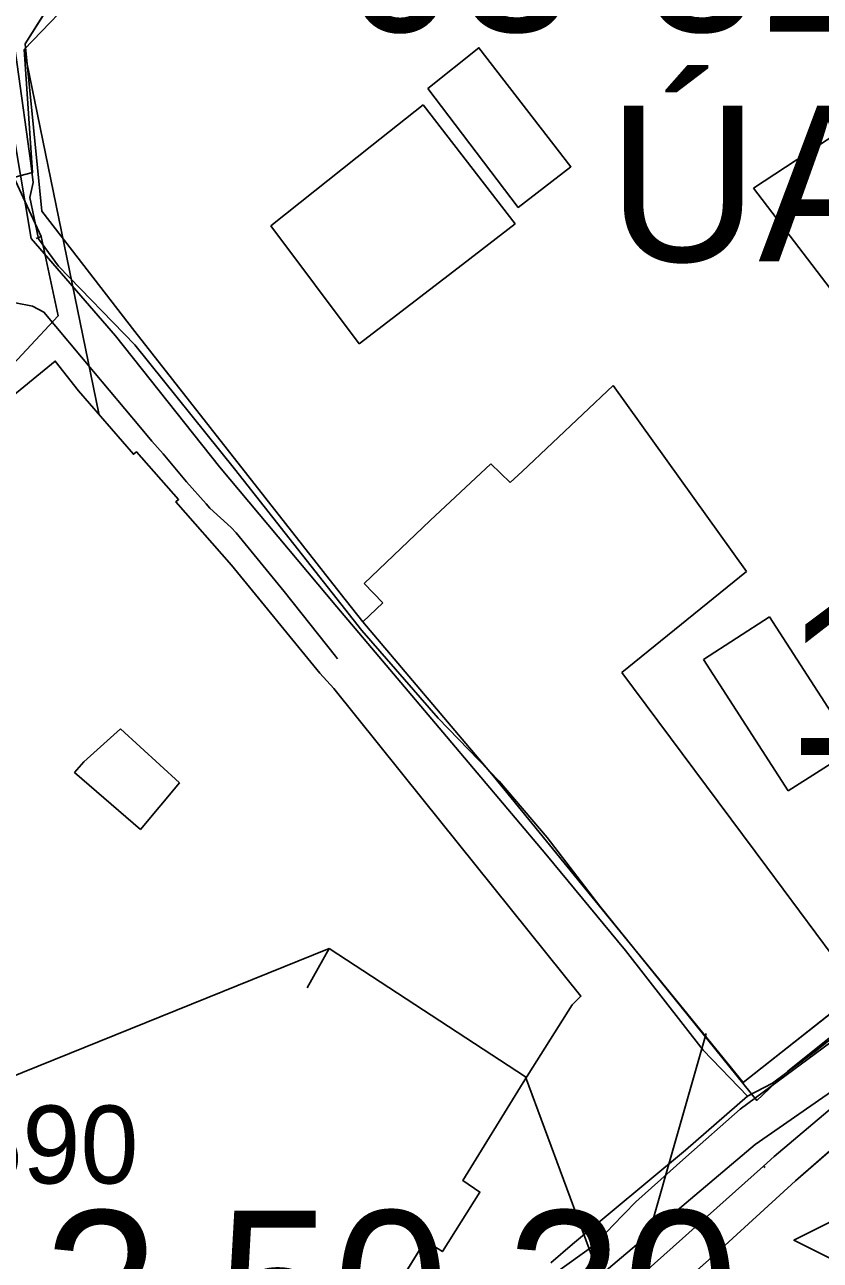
# Model space of a CAD drawing. Extents: x -690419 to -685080, y -987825 to -981190.
# Drawn here: x -687295.6 to -687244.6, y -985571 to -985491.7 of the extents above; entities that cross this region are included whole.
import ezdxf

# ---------------------------------------------------------------- set-up
doc = ezdxf.new("R2010")
doc.units = 0
for name, color, linetype in [('_DOPLNĚK BUDOVY', 7, 'Continuous'), ('Archeologická naleziště (S) - popis', 7, 'Continuous'), ('Architektonicky cenná stavba', 7, 'Continuous'), ('BPEJ I-II ochrana', 7, 'Continuous'), ('Docházková izochrona BUS (S)', 7, 'Continuous'), ('Elektro VN 35 podzemni (S)', 7, 'Continuous'), ('Kanalizace stoka bez rozlišení (S)', 7, 'Continuous'), ('Nemovité kulturní památky (S) - popis', 7, 'Continuous'), ('Plochy smíšené obytné městské SM (S)', 7, 'Continuous'), ('Plochy veřejná prostranství všeobecná PU (S)', 7, 'Continuous'), ('Plynovod STL (S)', 7, 'Continuous'), ('Regulacni bloky_ID', 7, 'Continuous'), ('Regulační bloky STABILIZOVANÉ (S)', 7, 'Continuous'), ('Regulační kódy STABILIZOVANÉ (S)', 7, 'Continuous'), ('Spoje - komunikační vedení bez rozlišení provozovanál (S)', 7, 'Continuous'), ('Vodovodní řady (S)', 7, 'Continuous')]:
    doc.layers.add(name, color=color, linetype=linetype)

msp = doc.modelspace()

# ---------------------------------------------------------------- linework, layer by layer
at = {"layer": '_DOPLNĚK BUDOVY'}
for p, q in [((-687289.47, -985536.91), (-687291.83, -985539.03)), ((-687285.68, -985540.38), (-687289.47, -985536.91)), ((-687288.18, -985543.38), (-687285.68, -985540.38))]:
    msp.add_line(p, q, dxfattribs=at)
msp.add_lwpolyline([(-687269.76, -985495.837), (-687263.95, -985503.467), (-687260.57, -985500.857), (-687266.48, -985493.227)], close=True, dxfattribs=at)
msp.add_lwpolyline([(-687291.83, -985539.03), (-687292.42, -985539.71), (-687288.18, -985543.38)], dxfattribs=at)
at = {"layer": 'Architektonicky cenná stavba'}
msp.add_lwpolyline([(-687238.771, -985562.227), (-687241.271, -985567.227), (-687246.271, -985569.727), (-687241.271, -985572.227), (-687238.771, -985577.227), (-687236.271, -985572.227), (-687231.271, -985569.727), (-687236.271, -985567.227)], close=True, dxfattribs=at)
at = {"layer": 'BPEJ I-II ochrana'}
for p, q in [((-687292.97, -985488.8), (-687295.59, -985492.97)), ((-687295.59, -985492.97), (-687294.52, -985503.7)), ((-687273.34, -985499.49), (-687270.06, -985496.88)), ((-687270.06, -985496.88), (-687264.15, -985504.51)), ((-687248.86, -985502.23), (-687240.14, -985496.5)), ((-687279.82, -985504.65), (-687273.34, -985499.49)), ((-687231.51, -985524.96), (-687248.86, -985502.23)), ((-687294.52, -985503.7), (-687288.55, -985511.42)), ((-687274.15, -985512.22), (-687279.82, -985504.65)), ((-687264.15, -985504.51), (-687267.53, -985507.12)), ((-687267.53, -985507.12), (-687274.15, -985512.22)), ((-687288.55, -985511.42), (-687275.37, -985528.22)), ((-687263.7, -985520.4), (-687257.86, -985514.89)), ((-687257.86, -985514.89), (-687249.31, -985526.83)), ((-687269.61, -985523.55), (-687265.72, -985519.91)), ((-687265.72, -985519.91), (-687264.47, -985521.12)), ((-687264.47, -985521.12), (-687263.7, -985520.4)), ((-687273.84, -985527.59), (-687269.61, -985523.55)), ((-687249.31, -985526.83), (-687257.3, -985533.3)), ((-687272.64, -985528.83), (-687273.84, -985527.59)), ((-687275.37, -985528.22), (-687273.93, -985530.05)), ((-687273.93, -985530.05), (-687272.64, -985528.83)), ((-687252.06, -985532.47), (-687247.83, -985529.74)), ((-687247.83, -985529.74), (-687242.38, -985538.19)), ((-687246.64, -985540.9), (-687252.06, -985532.47)), ((-687257.3, -985533.3), (-687248.01, -985545.8)), ((-687242.38, -985538.19), (-687246.64, -985540.9)), ((-687248.01, -985545.8), (-687242.1, -985553.75))]:
    msp.add_line(p, q, dxfattribs=at)
at = {"layer": 'Docházková izochrona BUS (S)'}
msp.add_arc((-687330.82, -985198.99), 400, 36.90641, 302.12987, dxfattribs=at)
at = {"layer": 'Elektro VN 35 podzemni (S)'}
for points in [[(-687295.072, -985501.869), (-687295.219, -985500.618), (-687296.101, -985494.292), (-687296.69, -985490.202), (-687299.263, -985483.214), (-687302.945, -985479.502), (-687306.909, -985472.908), (-687307.503, -985471.556), (-687311.323, -985466.588), (-687314.684, -985461.238), (-687314.937, -985460.676), (-687308.267, -985455.312), (-687297.573, -985447.287), (-687293.816, -985443.753), (-687293.081, -985444.652), (-687290.903, -985448.857), (-687290.555, -985448.857), (-687290.555, -985448.682)], [(-687258.717, -985548.3), (-687262.099, -985543.887), (-687265.187, -985540.282), (-687269.083, -985536.236), (-687273.994, -985530.601), (-687282.155, -985520.229), (-687288.551, -985512.285), (-687293.455, -985507.238), (-687294.741, -985505.485), (-687295.293, -985502.825), (-687295.072, -985501.869)], [(-687169.328, -985586.532), (-687169.987, -985585.572), (-687175.316, -985578.076), (-687179.739, -985571.444), (-687184.129, -985565.075), (-687190.234, -985557.218), (-687192.806, -985554.437), (-687194.903, -985550.839), (-687199.626, -985544.332), (-687205.488, -985536.332), (-687206.25, -985535.324), (-687214.719, -985534.977), (-687223.83, -985541.454), (-687235.559, -985550.005), (-687246.648, -985558.881), (-687248.638, -985560.752), (-687258.717, -985548.3)]]:
    msp.add_lwpolyline(points, dxfattribs=at)
at = {"layer": 'Kanalizace stoka bez rozlišení (S)'}
msp.add_lwpolyline([(-687312.72, -985625.76), (-687294.596, -985606.253), (-687288.21, -985599.38), (-687286.34, -985597.41), (-687278.408, -985589.46), (-687267.293, -985579.26), (-687248.75, -985563.59), (-687212.266, -985538.233)], dxfattribs=at)
at = {"layer": 'Plochy smíšené obytné městské SM (S)'}
for points in [[(-687242.1, -985553.75), (-687249.52, -985559.61), (-687253.34, -985554.91), (-687265.54, -985539.96), (-687273.93, -985530.05), (-687275.37, -985528.22), (-687288.55, -985511.42), (-687294.52, -985503.7), (-687295.59, -985492.97), (-687292.97, -985488.8)], [(-687297.08, -985516.12), (-687293.66, -985513.32), (-687292.17, -985515.24), (-687288.64, -985519.3), (-687288.45, -985519.14), (-687285.74, -985522.2), (-687285.93, -985522.36), (-687282.35, -985526.42), (-687276.69, -985533.35), (-687275.79, -985534.32), (-687270.05, -985541.47), (-687259.93, -985554.07), (-687260.49, -985554.63), (-687263.64, -985559.6), (-687267.51, -985565.89), (-687266.41, -985566.63), (-687268.82, -985570.45), (-687269.92, -985569.76), (-687279.9, -985585.89)], [(-687306.81, -985629.15), (-687303.15, -985621.56), (-687301.44, -985618.9), (-687293.7, -985608.05), (-687292.72, -985607.34), (-687286.04, -985600.73), (-687281.62, -985596.59), (-687277.38, -985592.97), (-687257.36, -985575.94), (-687251.19, -985570.51), (-687246.16, -985565.91), (-687240.43, -985560.9)]]:
    msp.add_lwpolyline(points, dxfattribs=at)
at = {"layer": 'Plochy veřejná prostranství všeobecná PU (S)'}
for p, q in [((-687292.97, -985488.8), (-687295.59, -985492.97)), ((-687295.59, -985492.97), (-687294.52, -985503.7)), ((-687294.52, -985503.7), (-687288.55, -985511.42)), ((-687288.55, -985511.42), (-687275.37, -985528.22)), ((-687293.66, -985513.32), (-687297.08, -985516.12)), ((-687292.17, -985515.24), (-687293.66, -985513.32)), ((-687288.64, -985519.3), (-687292.17, -985515.24)), ((-687288.45, -985519.14), (-687288.64, -985519.3)), ((-687285.74, -985522.2), (-687288.45, -985519.14)), ((-687285.93, -985522.36), (-687285.74, -985522.2)), ((-687282.35, -985526.42), (-687285.93, -985522.36)), ((-687276.69, -985533.35), (-687282.35, -985526.42)), ((-687275.37, -985528.22), (-687273.93, -985530.05)), ((-687273.93, -985530.05), (-687265.54, -985539.96)), ((-687275.79, -985534.32), (-687276.69, -985533.35)), ((-687270.05, -985541.47), (-687275.79, -985534.32)), ((-687265.54, -985539.96), (-687253.34, -985554.91)), ((-687259.93, -985554.07), (-687270.05, -985541.47)), ((-687249.52, -985559.61), (-687242.1, -985553.75)), ((-687263.64, -985559.6), (-687260.49, -985554.63)), ((-687260.49, -985554.63), (-687259.93, -985554.07)), ((-687253.34, -985554.91), (-687249.52, -985559.61)), ((-687267.51, -985565.89), (-687263.64, -985559.6)), ((-687240.43, -985560.9), (-687246.16, -985565.91)), ((-687266.41, -985566.63), (-687267.51, -985565.89)), ((-687246.16, -985565.91), (-687251.19, -985570.51)), ((-687268.82, -985570.45), (-687266.41, -985566.63)), ((-687279.9, -985585.89), (-687269.92, -985569.76)), ((-687269.92, -985569.76), (-687268.82, -985570.45)), ((-687251.19, -985570.51), (-687257.36, -985575.94))]:
    msp.add_line(p, q, dxfattribs=at)
at = {"layer": 'Plynovod STL (S)'}
for points in [[(-687299.218, -985509.029), (-687298.967, -985509.009), (-687298.762, -985509.027), (-687298.305, -985509.138), (-687296.209, -985509.588), (-687295.116, -985509.798), (-687294.385, -985510.177), (-687291.202, -985513.984), (-687288.179, -985517.586), (-687287.464, -985518.462), (-687286.737, -985519.276), (-687285.241, -985521.065), (-687283.979, -985522.476), (-687283.736, -985522.769), (-687282.37, -985524), (-687282.05, -985524.34), (-687278.96, -985528.1), (-687275.668, -985532.264), (-687275.547, -985532.425)], [(-687242.414, -985555.918), (-687249.72, -985561.31), (-687253.21, -985564.4), (-687256.41, -985567.27), (-687257.91, -985568.8), (-687259.01, -985569.99), (-687263.49, -985573.21), (-687272.39, -985580.52), (-687273.85, -985581.83), (-687278.02, -985585.77), (-687280.44, -985588.12), (-687282.08, -985589.61), (-687287.54, -985594.91), (-687289.72, -985597.02), (-687289.9, -985597.2), (-687290.805, -985599.995)]]:
    msp.add_lwpolyline(points, dxfattribs=at)
at = {"layer": 'Regulační bloky STABILIZOVANÉ (S)'}
for p, q in [((-687292.97, -985488.8), (-687295.59, -985492.97)), ((-687295.59, -985492.97), (-687294.52, -985503.7)), ((-687294.52, -985503.7), (-687288.55, -985511.42)), ((-687288.55, -985511.42), (-687275.37, -985528.22)), ((-687293.66, -985513.32), (-687297.08, -985516.12)), ((-687292.17, -985515.24), (-687293.66, -985513.32)), ((-687288.64, -985519.3), (-687292.17, -985515.24)), ((-687288.45, -985519.14), (-687288.64, -985519.3)), ((-687285.74, -985522.2), (-687288.45, -985519.14)), ((-687285.93, -985522.36), (-687285.74, -985522.2)), ((-687282.35, -985526.42), (-687285.93, -985522.36)), ((-687276.69, -985533.35), (-687282.35, -985526.42)), ((-687275.37, -985528.22), (-687273.93, -985530.05)), ((-687273.93, -985530.05), (-687265.54, -985539.96)), ((-687275.79, -985534.32), (-687276.69, -985533.35)), ((-687270.05, -985541.47), (-687275.79, -985534.32)), ((-687265.54, -985539.96), (-687253.34, -985554.91)), ((-687259.93, -985554.07), (-687270.05, -985541.47)), ((-687249.52, -985559.61), (-687242.1, -985553.75)), ((-687263.64, -985559.6), (-687260.49, -985554.63)), ((-687260.49, -985554.63), (-687259.93, -985554.07)), ((-687253.34, -985554.91), (-687249.52, -985559.61)), ((-687267.51, -985565.89), (-687263.64, -985559.6)), ((-687240.43, -985560.9), (-687246.16, -985565.91)), ((-687266.41, -985566.63), (-687267.51, -985565.89)), ((-687246.16, -985565.91), (-687251.19, -985570.51)), ((-687268.82, -985570.45), (-687266.41, -985566.63)), ((-687279.9, -985585.89), (-687269.92, -985569.76)), ((-687269.92, -985569.76), (-687268.82, -985570.45)), ((-687251.19, -985570.51), (-687257.36, -985575.94))]:
    msp.add_line(p, q, dxfattribs=at)
for points in [[(-687242.1, -985553.75), (-687249.52, -985559.61), (-687253.34, -985554.91), (-687265.54, -985539.96), (-687273.93, -985530.05), (-687275.37, -985528.22), (-687288.55, -985511.42), (-687294.52, -985503.7), (-687295.59, -985492.97), (-687292.97, -985488.8)], [(-687297.08, -985516.12), (-687293.66, -985513.32), (-687292.17, -985515.24), (-687288.64, -985519.3), (-687288.45, -985519.14), (-687285.74, -985522.2), (-687285.93, -985522.36), (-687282.35, -985526.42), (-687276.69, -985533.35), (-687275.79, -985534.32), (-687270.05, -985541.47), (-687259.93, -985554.07), (-687260.49, -985554.63), (-687263.64, -985559.6), (-687267.51, -985565.89), (-687266.41, -985566.63), (-687268.82, -985570.45), (-687269.92, -985569.76), (-687279.9, -985585.89)], [(-687306.81, -985629.15), (-687303.15, -985621.56), (-687301.44, -985618.9), (-687293.7, -985608.05), (-687292.72, -985607.34), (-687286.04, -985600.73), (-687281.62, -985596.59), (-687277.38, -985592.97), (-687257.36, -985575.94), (-687251.19, -985570.51), (-687246.16, -985565.91), (-687240.43, -985560.9)]]:
    msp.add_lwpolyline(points, dxfattribs=at)
at = {"layer": 'Spoje - komunikační vedení bez rozlišení provozovanál (S)'}
for points in [[(-687280.161, -985477.237), (-687295.64, -985493.34)], [(-687295.64, -985493.34), (-687295.108, -985501.231), (-687305.512, -985503.959)], [(-687295.64, -985493.34), (-687290.865, -985516.686)], [(-687296.91, -985493.89), (-687296.26, -985499.11), (-687295.2, -985505.47), (-687289.79, -985511.7), (-687283.11, -985520.11), (-687275.59, -985529.09), (-687268.8, -985537.12), (-687262.19, -985544.95), (-687257.08, -985551.14), (-687252.09, -985557.52), (-687249.25, -985560.48)], [(-687247.64, -985559.64), (-687244.89, -985557.59), (-687235.51, -985550.16), (-687229.83, -985545.87), (-687220.37, -985538.63), (-687213.46, -985533.88), (-687211.33, -985533.17), (-687208.64, -985533.48)], [(-687276.076, -985551.004), (-687302.591, -985561.711), (-687321.076, -985546.383)], [(-687276.076, -985551.004), (-687277.49, -985553.529)], [(-687257.398, -985575.707), (-687263.497, -985559.233), (-687276.076, -985551.004)], [(-687257.398, -985575.707), (-687251.891, -985556.458)], [(-687249.25, -985560.48), (-687247.64, -985559.64)], [(-687249.25, -985560.48), (-687253.23, -985563.95), (-687260.48, -985569.97), (-687261.86, -985571.18)]]:
    msp.add_lwpolyline(points, dxfattribs=at)
at = {"layer": 'Vodovodní řady (S)'}
for points in [[(-687294.552, -985505.335), (-687304.378, -985484.081), (-687313.017, -985467.108), (-687328, -985445), (-687331.281, -985439.947), (-687333.479, -985436.562), (-687342.726, -985421.598)], [(-687294.89, -985505.46), (-687294.552, -985505.335)], [(-687293.469, -985510.414), (-687294.552, -985505.335)], [(-687312.17, -985630.03), (-687320.986, -985614.108), (-687324.134, -985603.236), (-687326.451, -985592.306), (-687327.034, -985583.185), (-687326.871, -985581.77), (-687323.605, -985572.837), (-687322.492, -985569.553), (-687321.829, -985567.588), (-687311.36, -985539.46), (-687302.86, -985523.68), (-687297.552, -985514.78), (-687293.469, -985510.414)], [(-687248.21, -985564.962), (-687247.53, -985564.36), (-687242.853, -985560.4), (-687241.869, -985559.656), (-687220.473, -985542.762)], [(-687312.011, -985630.084), (-687306.083, -985621.334), (-687297.441, -985610.738), (-687296.809, -985610.012), (-687296.263, -985609.477), (-687282.98, -985596.48), (-687277.579, -985591.195), (-687248.21, -985564.962)], [(-687248.117, -985565.062), (-687248.21, -985564.962)]]:
    msp.add_lwpolyline(points, dxfattribs=at)

# ---------------------------------------------------------------- texts
at = {"layer": 'Archeologická naleziště (S) - popis'}
for s, p in [('03-32-07/3', (-687275.243, -985492.188)), ('ÚAN I', (-687258.208, -985506.935))]:
    msp.add_text(s, height=10, dxfattribs=at).set_placement(p)
at = {"layer": 'Nemovité kulturní památky (S) - popis'}
msp.add_text('11039/5-5698', height=10, dxfattribs=at).set_placement((-687246.828, -985538.6))
at = {"layer": 'Regulacni bloky_ID'}
msp.add_text('590', height=5, dxfattribs=at).set_placement((-687299.477, -985566.085))
at = {"layer": 'Regulační kódy STABILIZOVANÉ (S)'}
msp.add_text('SM.2.50.30', height=10, dxfattribs=at).set_placement((-687318.205, -985577.827))

doc.saveas('drawing.dxf')
